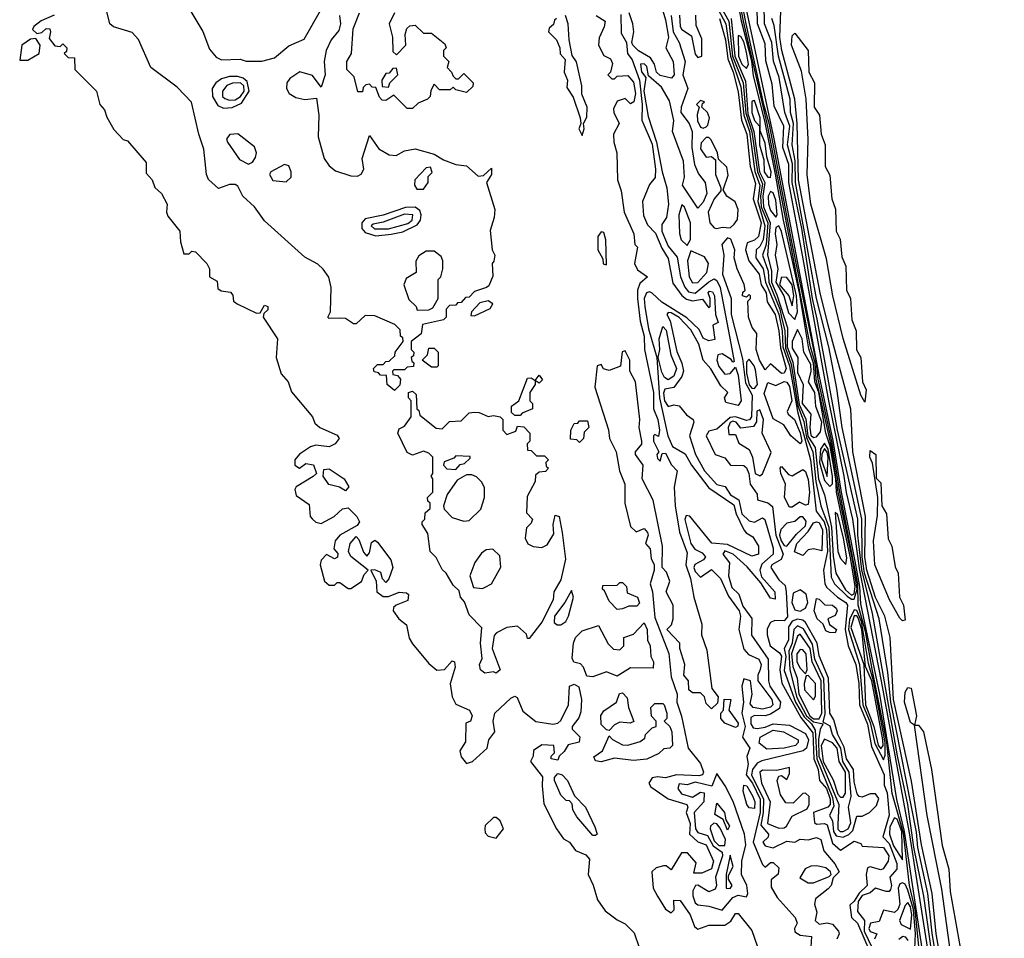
# Model space of a CAD drawing. Extents: x 2889633 to 3052318, y 540750 to 918690.
# Tile 407 of 656: x 3045845 to 3049503, y 701648 to 705060. Entities that reach past the tile are written whole.
import ezdxf

# ---------------------------------------------------------------- set-up
doc = ezdxf.new("R2010")
doc.units = 0

msp = doc.modelspace()

# ---------------------------------------------------------------- linework, layer by layer
at = {"layer": '0CON02XD'}
for points in [[(3048935, 702907.3), (3048945, 702907.8), (3048956.1, 702945), (3048938.8, 703055), (3048886, 703305), (3048860.4, 703480.4), (3048804.5, 703724.5), (3048800, 703785), (3048782.7, 703845), (3048661, 704479), (3048622.3, 704675), (3048534.8, 705055), (3048345, 706050.4)], [(3049275, 701067.5), (3049282.5, 701085), (3049282.2, 701105), (3049238.5, 701308.5), (3049186.8, 701605), (3049172.5, 701755), (3049151.1, 701845), (3049128.8, 702038.8), (3049086.7, 702186.7), (3049066.9, 702375), (3049011.8, 702648.2), (3048987.7, 702787.7), (3048960, 702885), (3048959.6, 702965), (3048891.7, 703305), (3048863, 703493), (3048811.4, 703725), (3048805.2, 703785), (3048714.5, 704235), (3048630.7, 704670.7), (3048609.5, 704745), (3048544.8, 705045), (3048394.1, 705815.9)], [(3048935, 702923.2), (3048945, 702927.5), (3048949.6, 702955), (3048933.7, 703055), (3048879.5, 703305), (3048877.1, 703355), (3048856.6, 703476.6), (3048840.2, 703525), (3048813.6, 703675), (3048798.8, 703715), (3048795, 703784.3), (3048777, 703837), (3048742.1, 704045), (3048683.5, 704315), (3048653.1, 704486.9), (3048613.2, 704685), (3048571, 704851), (3048565.4, 704905.4), (3048527.1, 705055), (3048476.5, 705346.5)], [(3049495, 699860), (3049503.3, 699866.7), (3049502.3, 699877.7), (3049416.7, 700435), (3049333.2, 700895), (3049300.8, 700975), (3049291.3, 701105), (3049221.7, 701455), (3049132.8, 702045), (3049103.5, 702163.5), (3049040.4, 702555), (3048970.5, 702890.5), (3048967.1, 702955), (3048949.4, 703049.4), (3048898.1, 703305), (3048867.6, 703497.6), (3048816.8, 703735), (3048647.8, 704617.8), (3048505.4, 705284.6)], [(3046469.6, 705109.6), (3046525.9, 705015.9), (3046550.3, 704950.3), (3046575, 704921.2), (3046595, 704911.2), (3046663.6, 704913.6), (3046686.4, 704906.4), (3046745, 704906.2), (3046791.2, 704918.8), (3046845, 704963.3), (3046901.7, 704988.3), (3046967, 705103)], [(3048227.3, 705117.3), (3048245, 705060), (3048256, 704995), (3048246.2, 704955), (3048272.5, 704905), (3048276.7, 704855), (3048266.7, 704843.3), (3048225, 704853.3), (3048211.2, 704865), (3048203.8, 704895), (3048188.6, 704918.6), (3048144.5, 704944.5), (3048123.3, 704965), (3048120, 704975), (3048127.1, 705015), (3048122.9, 705045), (3048109.2, 705085)], [(3048429, 705119), (3048469.2, 705045), (3048485.6, 704925), (3048525, 704811.2), (3048535.2, 704705.2), (3048556.1, 704645), (3048576.8, 704496.8), (3048595.3, 704445), (3048587.4, 704385), (3048613.4, 704295), (3048607.1, 704242.9), (3048595, 704218), (3048581.2, 704205), (3048580, 704175), (3048607.1, 704135), (3048616, 704085), (3048665, 703966), (3048677.4, 703905), (3048680.7, 703845), (3048704.7, 703775), (3048734.6, 703605), (3048783.1, 703425), (3048804.5, 703234.5), (3048833.8, 703195), (3048842.2, 703165), (3048845.8, 703085), (3048831.2, 703015), (3048835.9, 702965.9), (3048842.5, 702952.5), (3048883.3, 702915), (3048915, 702896), (3048921.2, 702885), (3048912.3, 702795), (3048923.1, 702735), (3048952.1, 702665), (3048962.3, 702595), (3048965.3, 702515), (3048995, 702443.8), (3049010.4, 702360.4), (3049057.1, 702255), (3049057.1, 702217.1), (3049068.6, 702188.6), (3049075.5, 702105.5), (3049052.5, 702025), (3049075, 702000), (3049104.2, 701925.8), (3049103.8, 701905), (3049078, 701875), (3049084.3, 701845), (3049080.8, 701829.2), (3049075, 701822), (3049065, 701822.5), (3049025, 701834), (3049005, 701817.1), (3048975, 701807.9), (3048960, 701785), (3048958.1, 701748.1), (3048984.2, 701715), (3048983.1, 701675), (3049025.8, 701585)], [(3048431.2, 705141.2), (3048479.7, 705055), (3048494, 704925), (3048532.6, 704825), (3048542.4, 704712.4), (3048565, 704644), (3048586.3, 704495), (3048605, 704450), (3048597.4, 704405), (3048600.2, 704365), (3048624.2, 704305), (3048618, 704225), (3048604.5, 704185), (3048625.8, 704125.8), (3048628.2, 704085), (3048668.7, 703985), (3048675.3, 703954.7), (3048687.9, 703905), (3048689.8, 703840.2), (3048711.2, 703781.2), (3048736.4, 703626.4), (3048757.9, 703567.9), (3048768.4, 703508.4), (3048791.6, 703455), (3048803.6, 703345), (3048821.9, 703255), (3048851.6, 703175), (3048859.8, 702989.8), (3048872.5, 702965), (3048919, 702919), (3048935, 702907.3)], [(3048808.3, 703948.3), (3048790.7, 704025), (3048750.6, 704285), (3048714.7, 704455), (3048715.8, 704525), (3048697.3, 704595), (3048706.9, 704665), (3048688.1, 704715), (3048666.9, 704845), (3048645.6, 704905.6), (3048639.5, 704975), (3048612.9, 705045), (3048611.4, 705115)], [(3049279.6, 701495), (3049250.4, 701665), (3049235.4, 701815), (3049195.4, 701995), (3049158.3, 702231.7), (3049092.2, 702535), (3049079.2, 702765), (3049058.9, 702845), (3049025, 702914), (3048992.1, 703015), (3048984.8, 703065), (3048987.9, 703215), (3048940.6, 703455), (3048933, 703613), (3048849.5, 703925), (3048819.5, 704045), (3048738.7, 704465), (3048734, 704674), (3048724.6, 704765), (3048676.2, 704945), (3048668.8, 704995), (3048674, 705125)], [(3045973, 705077), (3045925, 705056), (3045897.5, 705035), (3045893, 705023), (3045908.3, 705008.3), (3045927, 705013), (3045943, 705027), (3045956.4, 705026.4), (3045960, 705015), (3045955, 704990), (3045975, 704962.5), (3045995, 704960), (3046005, 704970), (3046020, 704955), (3046018.3, 704941.7), (3046010, 704935), (3046025, 704920), (3046048.3, 704918.3), (3046050, 704875), (3046130, 704795), (3046142.5, 704745), (3046160, 704725), (3046168.3, 704698.3), (3046195, 704652.5), (3046230, 704615), (3046245, 704610), (3046315, 704530), (3046315, 704490), (3046337.5, 704465), (3046347, 704437), (3046372.5, 704415), (3046392.5, 704375), (3046390, 704345), (3046395, 704330), (3046440, 704275), (3046442.5, 704235), (3046455, 704190), (3046475, 704190), (3046485, 704200), (3046498.3, 704198.3), (3046540, 704155), (3046550, 704135), (3046550, 704105), (3046578.3, 704088.3), (3046581.7, 704061.7), (3046593, 704053), (3046628.3, 704048.3), (3046637.5, 704037.5), (3046640, 704015), (3046652.5, 704005), (3046725, 703970), (3046738.3, 703971.7), (3046755, 704000), (3046767.5, 703995), (3046767, 703983), (3046751.7, 703968.3), (3046750, 703955), (3046802.5, 703875), (3046797.5, 703805), (3046816.7, 703745), (3046842.5, 703715), (3046855, 703677.5), (3046932.5, 703585), (3046941.7, 703561.7), (3046960, 703545), (3047025, 703517.5), (3047032.5, 703505), (3047017.5, 703485), (3046995, 703473.3), (3046945, 703480), (3046925, 703473.3), (3046885, 703446.7), (3046866.7, 703425), (3046867.5, 703405), (3046885, 703393.8), (3046908.3, 703411.7), (3046936.7, 703406.7), (3046947.5, 703375), (3046935, 703363.3), (3046872.5, 703325), (3046866.7, 703315), (3046872.3, 703292.3), (3046920, 703260), (3046923.8, 703215), (3046932.5, 703205), (3046945, 703193.8), (3046965, 703188.8), (3047013.3, 703215), (3047045, 703243.3), (3047065, 703247.5), (3047097.5, 703215), (3047107.5, 703195), (3047098.3, 703181.7), (3047035, 703146), (3047016.7, 703125), (3047012.5, 703095), (3047027, 703077), (3047026.4, 703063.6), (3047015, 703057.5), (3046985, 703073.3), (3046965, 703052.5), (3046961.2, 703035), (3046977.5, 702975), (3046995, 702960), (3047015, 702960), (3047025, 702970), (3047035, 702970), (3047065, 702947.5), (3047075, 702947.5), (3047115, 702973.3), (3047125, 703000), (3047140, 703015), (3047075.9, 703065.9), (3047066.7, 703085), (3047073.3, 703115), (3047095, 703140), (3047105, 703130), (3047122.3, 703082.3), (3047135, 703067.5), (3047145, 703080), (3047151.7, 703118.3), (3047165, 703126.7), (3047175, 703120), (3047224.1, 703054.1), (3047231.2, 703025), (3047217, 702983), (3047205, 702970), (3047193, 702983), (3047187.3, 703007.3), (3047165, 703016.7), (3047150, 703015), (3047170, 702975), (3047172.5, 702935), (3047195, 702917.5), (3047215, 702917.5), (3047255, 702933.3), (3047281.7, 702931.7), (3047290, 702925), (3047286.7, 702903.3), (3047243.8, 702886.2), (3047233.3, 702876.7), (3047232.5, 702865), (3047253.8, 702835), (3047282.5, 702812.5), (3047292.7, 702762.7), (3047305, 702742.5)], [(3047033.3, 705075), (3047036.7, 705045), (3047030.7, 705019.3), (3047002.5, 704985), (3046983.3, 704945), (3046976.2, 704905), (3046980, 704855), (3046965, 704810), (3046932.5, 704852.5), (3046886.1, 704866.1), (3046848.3, 704841.7), (3046837.5, 704825), (3046836, 704805), (3046845.7, 704785.7), (3046871.2, 704771.2), (3046905, 704763.3), (3046948.3, 704768.3), (3046956.7, 704705), (3046953.8, 704625), (3046976.2, 704545), (3046995, 704516.7), (3047018.3, 704498.3), (3047075, 704480), (3047100.7, 704479.3), (3047113.9, 704486.1), (3047123.3, 704505), (3047117.5, 704545), (3047145, 704630), (3047180, 704580), (3047217.7, 704557.7), (3047243.8, 704556.2), (3047275, 704573.3), (3047315, 704580), (3047385, 704560), (3047419.3, 704539.3), (3047465, 704522.5), (3047505, 704517.5), (3047548.3, 704478.3), (3047568.3, 704481.7), (3047598.3, 704508.3), (3047597.5, 704485), (3047580, 704455), (3047610, 704355), (3047607.5, 704325), (3047592.5, 704277.5), (3047600, 704205), (3047610, 704185), (3047607, 704163), (3047600, 704155), (3047603, 704107), (3047588.3, 704071.7), (3047580, 704065), (3047535, 704050), (3047515, 704030), (3047501.7, 704028.3), (3047485, 704010), (3047471.7, 704008.3), (3047465, 704000), (3047441.7, 703998.3), (3047430, 703985), (3047430, 703955), (3047420, 703945), (3047341.7, 703928.3), (3047337, 703893), (3047300, 703865), (3047300, 703835), (3047310, 703825), (3047308.3, 703811.7), (3047300, 703805), (3047301.7, 703791.7), (3047310, 703785), (3047308.3, 703771.7), (3047285, 703770), (3047275, 703760), (3047235, 703760), (3047230, 703755), (3047231.7, 703741.7), (3047248.3, 703738.3), (3047260, 703725), (3047257, 703703), (3047237.5, 703682.5), (3047210, 703705), (3047208.3, 703738.3), (3047185, 703740), (3047178.3, 703748.3), (3047161.7, 703751.7), (3047160, 703765), (3047175, 703780), (3047195, 703780), (3047205, 703790), (3047218.3, 703791.7), (3047238.3, 703811.7), (3047240, 703825), (3047270, 703865), (3047268.3, 703878.3), (3047260, 703885), (3047258.3, 703908.3), (3047238.3, 703928.3), (3047165, 703960), (3047128.3, 703961.7), (3047095, 703930), (3047085, 703930), (3047055, 703950), (3047038.3, 703951.7), (3046995, 703950), (3046990, 703955), (3047000, 703975), (3047002.5, 704065), (3046993.3, 704103.3), (3046973, 704133), (3046952.5, 704152.5), (3046905, 704177.5), (3046755, 704312.5), (3046717.5, 704365), (3046674.2, 704404.2), (3046655, 704441.2), (3046645, 704448), (3046625, 704448), (3046583.6, 704433.6), (3046545.9, 704465.9), (3046538.8, 704485), (3046529.3, 704579.3), (3046510, 704635), (3046483.6, 704753.6), (3046429.6, 704809.6), (3046332, 704882), (3046287, 704987), (3046263, 705013), (3046193, 705033), (3046180, 705045), (3046167.5, 705095)], [(3047237.5, 705085), (3047217.5, 705045), (3047230, 704995), (3047231.7, 704941.7), (3047245, 704930), (3047280, 704965), (3047277.5, 705005), (3047283, 705027), (3047295, 705037.5), (3047315, 705040), (3047345, 705010), (3047375, 705010), (3047425, 704970), (3047430, 704955), (3047420, 704945), (3047420, 704925), (3047440, 704905), (3047433, 704883), (3047450, 704865), (3047455, 704850), (3047465, 704840), (3047475, 704840), (3047495, 704860), (3047530, 704825), (3047528.3, 704811.7), (3047505, 704790), (3047465, 704800), (3047455, 704810), (3047445, 704800), (3047405, 704800), (3047385, 704820), (3047373, 704797), (3047370, 704775), (3047360, 704765), (3047325, 704750), (3047305, 704730), (3047285, 704730), (3047235, 704780), (3047205, 704760), (3047191.7, 704761.7), (3047181.7, 704771.7), (3047168.3, 704808.3), (3047155, 704810), (3047145, 704820), (3047131.7, 704818.3), (3047121.7, 704808.3), (3047118.3, 704791.7), (3047101.7, 704791.7), (3047088.3, 704848.3), (3047060, 704875), (3047060, 704905), (3047077.5, 704935), (3047083.6, 705026.4), (3047107.5, 705085)], [(3047935, 704630), (3047942.5, 704655), (3047940, 704675), (3047951.7, 704698.3), (3047953.3, 704735), (3047933.6, 704783.6), (3047933.8, 704815), (3047913.9, 704903.9), (3047897.5, 704927.5), (3047886.2, 704985), (3047883.3, 705045), (3047872.5, 705075)], [(3047987.5, 705075), (3048020, 705055), (3048017, 705033), (3047997.5, 704992.5), (3047996, 704965), (3048015, 704927.5), (3048040, 704915), (3048047, 704897), (3048040, 704865), (3048030, 704855), (3048045, 704840), (3048055, 704840), (3048065, 704850), (3048105, 704852.5), (3048125, 704827.5), (3048133.6, 704786.4), (3048126.7, 704755), (3048115, 704747.5), (3048095, 704767.5), (3048065, 704757.5), (3048050.7, 704729.3), (3048052.5, 704715), (3048072.5, 704675), (3048051.2, 704635), (3048052, 704605), (3048064, 704565), (3048065.8, 704465), (3048080, 704425), (3048091.2, 704345), (3048126.7, 704265), (3048130, 704225), (3048140, 704215), (3048128.8, 704155), (3048140.4, 704130.4), (3048177.5, 704105), (3048149.3, 704080.7), (3048140, 704055), (3048140, 704025), (3048150.7, 703940.7), (3048165.7, 703885), (3048166.7, 703835), (3048200, 703675), (3048200, 703615), (3048216, 703575), (3048222.5, 703535), (3048218.3, 703511.7), (3048205, 703520), (3048200, 703515), (3048200, 703495), (3048220, 703455), (3048212.5, 703445), (3048215, 703430), (3048225, 703420), (3048231.7, 703448.3), (3048245, 703450), (3048266.4, 703406.4), (3048287.5, 703385), (3048276.1, 703323.9), (3048280, 703255), (3048296.2, 703156.2), (3048325, 703080), (3048320, 703035), (3048337.5, 702985), (3048349.2, 702915), (3048379.2, 702815), (3048378.8, 702775), (3048398.3, 702718.3), (3048416.7, 702576.7), (3048440, 702545), (3048438.3, 702521.7), (3048415, 702500), (3048395, 702520), (3048390, 702545), (3048375, 702560), (3048345, 702560), (3048331.7, 702571.7), (3048330, 702605), (3048312.5, 702625), (3048316.7, 702665), (3048297.5, 702725), (3048297.5, 702745), (3048250, 702795), (3048267, 702813), (3048273.3, 702835), (3048273.3, 702885), (3048247.5, 702935), (3048260, 702975), (3048248.3, 703008.3), (3048232.5, 703025), (3048233.3, 703105), (3048199.2, 703275), (3048157.5, 703355), (3048161.2, 703405), (3048132.5, 703445), (3048132.5, 703455), (3048156.1, 703483.9), (3048156.7, 703495), (3048146.7, 703545), (3048148.8, 703575), (3048132.5, 703715), (3048112.5, 703755), (3048112.5, 703795), (3048095, 703830), (3048083.6, 703826.4), (3048077, 703773), (3048035, 703756.7), (3048013.9, 703763.9), (3048005, 703780), (3047990, 703775), (3047981.9, 703695), (3048033.3, 703536.7), (3048036, 703505), (3048061.2, 703455), (3048074, 703385), (3048093.3, 703335), (3048092.9, 703265), (3048115, 703177.5), (3048135, 703157.5), (3048165, 703170), (3048177.5, 703155), (3048180, 703145), (3048170, 703115), (3048187.5, 703095), (3048191.7, 703058.3), (3048202.5, 703035), (3048202.5, 703015), (3048187.5, 702965), (3048196.7, 702935), (3048205, 702840), (3048256.4, 702706.4), (3048265, 702620), (3048287.5, 702555), (3048286.7, 702525), (3048303.8, 702473.8), (3048328.8, 702355), (3048375, 702297.5), (3048386.2, 702265), (3048382.5, 702255), (3048368.3, 702251.7), (3048285, 702255.7), (3048245, 702243.8), (3048215, 702248), (3048195, 702243.8), (3048182.5, 702225), (3048190.6, 702210.6), (3048255, 702166.7), (3048323.3, 702145), (3048327.5, 702135), (3048321.2, 702115), (3048335.6, 702075), (3048333.8, 702035), (3048365, 702006.2), (3048396, 701995), (3048423.3, 701935), (3048415, 701906.7), (3048379.3, 701890.7), (3048350, 701890), (3048358.3, 701928.3), (3048325.8, 701965.8), (3048303.9, 701966.1), (3048265, 701902.5), (3048247, 701917), (3048237, 701917), (3048210.4, 701909.6), (3048194.3, 701895.7), (3048199.2, 701835), (3048214.3, 701804.3), (3048245, 701756.7), (3048265, 701742.5), (3048276.4, 701753.6), (3048275, 701790), (3048299.3, 701789.3), (3048336, 701735), (3048351.7, 701691.7), (3048365, 701682.5), (3048405, 701697.5), (3048465, 701697.5), (3048487.8, 701712.2), (3048505, 701740), (3048515, 701740), (3048565, 701676.7), (3048585, 701620)], [(3048078.8, 705078.8), (3048080.3, 705010.3), (3048100, 704975), (3048103.8, 704935), (3048120.6, 704910.6), (3048148.2, 704835), (3048158.2, 704745), (3048157.1, 704687.1), (3048195, 704597.5), (3048207.5, 704505), (3048206, 704474), (3048185, 704447.5), (3048158.8, 704385), (3048162.3, 704332.3), (3048177.7, 704297.7), (3048207.8, 704267.8), (3048231.3, 704211.3), (3048255, 704172.5), (3048271.7, 704081.7), (3048305.5, 704035.5), (3048322.4, 704022.4), (3048345, 704015.7), (3048382.5, 704022.5), (3048405, 703990), (3048410, 703995), (3048410, 704025), (3048402.5, 704045), (3048408.3, 704051.7), (3048419.3, 704049.3), (3048426.7, 704035), (3048430, 703965), (3048440, 703935), (3048420, 703925), (3048428.3, 703871.7), (3048405, 703867.5), (3048385, 703877.5), (3048370, 703910), (3048323.3, 703953.3), (3048230.8, 704010.8), (3048195, 704043.8), (3048185, 704048.8), (3048174.5, 704045.5), (3048165.7, 704025), (3048167.8, 703995), (3048181.6, 703911.6), (3048212.5, 703805), (3048222.3, 703655), (3048233.5, 703605), (3048253.3, 703515), (3048270.8, 703475), (3048317.9, 703447.9), (3048341.4, 703405), (3048405, 703320.8), (3048497.9, 703257.9), (3048506.9, 703225), (3048535.8, 703165.8), (3048544, 703154), (3048569.3, 703139.3), (3048590, 703105), (3048590, 703075), (3048565, 703067.5), (3048475, 703111.4), (3048416.1, 703116.1), (3048335, 703216), (3048320.8, 703219.2), (3048316, 703204), (3048338.6, 703115), (3048353.4, 703093.4), (3048380.4, 703080.4), (3048393.3, 703065), (3048386.1, 703053.9), (3048353.2, 703036.8), (3048350, 703025), (3048355, 703011.2), (3048375, 702990), (3048415, 703017.5), (3048448.8, 702985), (3048479.1, 702919.1), (3048518.1, 702865), (3048522.9, 702845), (3048517.5, 702795), (3048535, 702722.5), (3048552.7, 702702.7), (3048591.2, 702685), (3048600, 702665), (3048596.7, 702646.7), (3048587.5, 702625), (3048587.5, 702605), (3048640, 702535), (3048643.8, 702515), (3048635, 702506.2), (3048605, 702499.2), (3048570, 702505), (3048559.3, 702519.3), (3048566.2, 702555), (3048560, 702605), (3048535, 702612.5), (3048528, 702585), (3048534, 702525), (3048527.5, 702485), (3048541.1, 702435), (3048530, 702395), (3048557.5, 702355), (3048547, 702323), (3048551.2, 702295), (3048544.3, 702255), (3048567.9, 702225), (3048596.6, 702165), (3048596.4, 702115), (3048570, 702005), (3048605, 701922.5), (3048615, 701912.5), (3048635, 701930), (3048645, 701930), (3048665, 701910), (3048663.6, 701886.4), (3048636.7, 701865), (3048637.7, 701837.7), (3048659.6, 701799.6), (3048726.2, 701725), (3048733.3, 701705), (3048723.3, 701685), (3048725, 701672.5), (3048745, 701660), (3048787.5, 701655), (3048783.3, 701595)], [(3048266, 705075), (3048272.5, 705015), (3048295.8, 704975), (3048317.8, 704905), (3048308.5, 704855), (3048326.9, 704805), (3048302.5, 704735), (3048302, 704715), (3048332.5, 704675), (3048343.5, 704645), (3048341.9, 704585), (3048352.7, 704522.7), (3048367.3, 704487.3), (3048391.4, 704455), (3048397.5, 704415), (3048385, 704382), (3048365, 704360), (3048307.5, 704445), (3048314.5, 704475), (3048310.9, 704535), (3048270.6, 704645), (3048275.9, 704685.9), (3048259.1, 704759.1), (3048229.4, 704809.4), (3048181.2, 704851.2), (3048175, 704886), (3048165, 704896.2), (3048152, 704895), (3048155, 704866.7), (3048171.2, 704845), (3048163.5, 704795), (3048180.5, 704700.5), (3048211.5, 704605), (3048231.8, 704495), (3048249.4, 704435), (3048255.7, 704374.3), (3048248.8, 704325), (3048230.8, 704299.2), (3048230.6, 704275), (3048255, 704218.8), (3048287.9, 704177.9), (3048300.6, 704105), (3048316.2, 704066.2), (3048329.8, 704049.8), (3048355, 704044.4), (3048405, 704086.5), (3048425, 704098), (3048435, 704092), (3048447.3, 704065), (3048486.8, 703856.8), (3048500, 703790), (3048495, 703787.5), (3048488.6, 703798.6), (3048455, 703818.6), (3048438.8, 703815), (3048435.6, 703795), (3048442.2, 703772.2), (3048465, 703744), (3048485, 703746), (3048505, 703770), (3048515, 703740), (3048525.7, 703645), (3048515, 703626.7), (3048468.3, 703638.3), (3048463.3, 703655), (3048476.7, 703675), (3048449.7, 703699.7), (3048412.9, 703762.9), (3048384.3, 703795), (3048368.8, 703855), (3048338.2, 703908.2), (3048295, 703954.4), (3048265, 703970.8), (3048255, 703972.5), (3048250, 703965), (3048261.9, 703941.9), (3048287.1, 703827.1), (3048305.8, 703784.2), (3048311.1, 703755), (3048305.7, 703735), (3048275.8, 703694.2), (3048242.5, 703687.5), (3048237.1, 703672.9), (3048240.5, 703645), (3048255, 703623.3), (3048275, 703629.2), (3048295, 703626.2), (3048322.9, 703592.9), (3048347.5, 703575), (3048350, 703565), (3048333.3, 703515), (3048355.7, 703445.7), (3048390, 703385), (3048435, 703334), (3048465.8, 703325.8), (3048486, 703295), (3048517.1, 703277.1), (3048528.2, 703225), (3048555, 703198.6), (3048575, 703194.2), (3048605, 703210), (3048613.9, 703203.9), (3048645, 703097.5), (3048644.3, 703075), (3048602.3, 703037.7), (3048595.4, 703015), (3048600.6, 702990.6), (3048651.2, 702935), (3048652.5, 702907.5), (3048635, 702911.2), (3048598.3, 702968.3), (3048547.6, 703027.6), (3048495.4, 703075.4), (3048465, 703087.5), (3048458, 703075), (3048482.3, 703042.3), (3048478.9, 702995), (3048491.5, 702951.5), (3048516.4, 702926.4), (3048532.4, 702882.4), (3048565.7, 702835.7), (3048564.2, 702774.2), (3048625.8, 702685), (3048626.7, 702605), (3048632.2, 702585), (3048672.2, 702525), (3048668.6, 702501.4), (3048635, 702481.1), (3048615, 702474.4), (3048575, 702475.7), (3048561.9, 702468.1), (3048561.4, 702445), (3048570.6, 702430.6), (3048585, 702427.1), (3048615, 702432.5), (3048645, 702444.5), (3048705, 702440), (3048765, 702408.5), (3048775.3, 702385), (3048768.5, 702355), (3048756, 702344), (3048602.2, 702307.8), (3048585, 702299.2), (3048568.2, 702275), (3048564.5, 702255), (3048608.4, 702165), (3048607.2, 702115), (3048598.1, 702068.1), (3048627.8, 702035), (3048625.5, 702024.5), (3048606.7, 702005), (3048615, 701992), (3048644.3, 701984.3), (3048695, 702008.6), (3048725, 702005.8), (3048745, 702016), (3048775, 702014.2), (3048805, 702022.5), (3048822, 702015), (3048833.3, 701973.3), (3048873.3, 701925), (3048890, 701895), (3048867.5, 701872.5), (3048860, 701845), (3048848.3, 701831.7), (3048802, 701795), (3048798, 701775), (3048807.1, 701745), (3048800, 701715), (3048815, 701701.2), (3048845, 701706), (3048865, 701701.2), (3048887.5, 701675), (3048890, 701665), (3048881.2, 701645)], [(3048296.9, 705076.9), (3048298.6, 705035), (3048305, 705024.2), (3048340.7, 705000.7), (3048355, 704932.5), (3048365, 704920), (3048380, 704925), (3048379.3, 704989.3), (3048358.3, 705038.3), (3048357, 705077)], [(3049265, 701316.7), (3049150.5, 702040.5), (3049047, 702603), (3048965, 703022), (3048941.1, 703205), (3048916.4, 703303.6), (3048908.9, 703365), (3048851, 703645), (3048754.1, 704185), (3048702.8, 704455), (3048702.4, 704522.4), (3048680, 704585), (3048684.2, 704664.2), (3048648.3, 704738.3), (3048640.9, 704820.9), (3048616.9, 704906.9), (3048615, 704970), (3048586.9, 705045), (3048585.7, 705105)], [(3047840, 705065), (3047831.7, 705058.3), (3047828.3, 705041.7), (3047811.7, 705028.3), (3047810, 705015), (3047840, 704985), (3047852.5, 704955), (3047853, 704933), (3047871.7, 704911.7), (3047867.5, 704865), (3047880, 704835), (3047878.3, 704808.3), (3047901.7, 704771.7), (3047927.5, 704695), (3047930, 704675), (3047922.5, 704655), (3047935, 704630)], [(3048445.6, 705064.4), (3048466.9, 704985), (3048476.6, 704915), (3048495.7, 704865.7), (3048515, 704792.5), (3048527, 704687), (3048547.1, 704635), (3048559.1, 704515), (3048578.5, 704451.5), (3048570, 704395), (3048600, 704305), (3048590, 704255), (3048575, 704240.8), (3048548.3, 704231.7), (3048542, 704205), (3048554.3, 704164.3), (3048592.5, 704115), (3048600, 704075), (3048618.9, 704045), (3048621.7, 704011.7), (3048652.2, 703965), (3048665.9, 703905), (3048671.2, 703841.2), (3048692.9, 703765), (3048685, 703746.7), (3048675, 703746.2), (3048635, 703782.5), (3048615, 703760), (3048594, 703795), (3048581.2, 703835), (3048584.1, 703894.1), (3048566.4, 703916.4), (3048553.3, 703955), (3048550, 704015), (3048560, 704025), (3048560, 704035), (3048555, 704040), (3048545, 704030), (3048530, 704035), (3048531.7, 704048.3), (3048540, 704055), (3048536.4, 704076.4), (3048511.2, 704135), (3048500, 704175), (3048502.5, 704205), (3048487.5, 704245), (3048475, 704250), (3048454.2, 704225), (3048461.2, 704185), (3048456.8, 704115), (3048488, 704025), (3048488, 703965), (3048530.7, 703800.7), (3048541.5, 703711.5), (3048566, 703665), (3048564.5, 703585.5), (3048556.3, 703573.7), (3048545, 703571.1), (3048505, 703584.6), (3048485, 703582.9), (3048435, 703538.8), (3048405, 703531.2), (3048396, 703515), (3048428.8, 703445), (3048465, 703433.3), (3048486.1, 703406.1), (3048535, 703403.8), (3048545, 703396.2), (3048554.4, 703375), (3048559.2, 703335), (3048585, 703297.5), (3048586.4, 703276.4), (3048625.3, 703265.3), (3048642.3, 703252.3), (3048654.7, 703145), (3048681.9, 703075), (3048674.3, 703055), (3048640, 703035), (3048635.7, 703025), (3048665, 702979.4), (3048688.9, 702958.9), (3048693.2, 702935), (3048698, 702842), (3048685, 702827.5), (3048651.2, 702828.8), (3048635, 702821.2), (3048622.1, 702797.9), (3048621.9, 702775), (3048633.5, 702735), (3048668.6, 702708.6), (3048676, 702696), (3048669.2, 702645), (3048676.4, 702596.4), (3048747.9, 702467.9), (3048791.9, 702411.9), (3048795.8, 702315), (3048812, 702275), (3048817.1, 702235), (3048843.1, 702205), (3048856.4, 702165), (3048856.2, 702145), (3048847.5, 702135), (3048794, 702116), (3048798.3, 702078.3), (3048805, 702072), (3048835, 702074.2), (3048845, 702069.2), (3048865, 702001.2), (3048895, 701976), (3048945, 702008.8), (3048970, 702000), (3048975, 701990), (3049055, 701985.7), (3049073.8, 701955), (3049071.2, 701935), (3049053.6, 701906.4), (3049045, 701902.5), (3049005, 701913.3), (3048995, 701910), (3048990, 701885), (3048994.2, 701845), (3048963.5, 701816.5), (3048945, 701785.8), (3048928.8, 701771.2), (3048936, 701725), (3048957.5, 701705), (3049004.7, 701595)], [(3048488.2, 705065), (3048501.5, 704925), (3048541.9, 704831.9), (3048550.2, 704710.2), (3048572.2, 704645), (3048594, 704495), (3048613.4, 704455), (3048606.1, 704405), (3048608.7, 704365), (3048633.8, 704305), (3048622.9, 704185), (3048637.9, 704127.9), (3048637.8, 704085), (3048657.9, 704037.9), (3048697.8, 703915), (3048696.3, 703845), (3048717.7, 703787.7), (3048741.4, 703631.4), (3048765.9, 703575.9), (3048773.1, 703513.1), (3048800.7, 703470.7), (3048813, 703353), (3048835.4, 703295), (3048860.9, 703175), (3048867.3, 703067.3), (3048877.8, 703005), (3048913, 702943), (3048935, 702923.2)], [(3049263.8, 701495), (3049235, 701667.5), (3049219.2, 701815), (3049182.5, 701985), (3049177.5, 702042.5), (3049081.2, 702525), (3049070.9, 702635), (3049038.1, 702835), (3048984, 703005), (3048975.2, 703065), (3048973.9, 703205), (3048901.1, 703545), (3048880.6, 703690.6), (3048851.1, 703845), (3048805.4, 704025), (3048727.2, 704455), (3048726.3, 704536.3), (3048715.4, 704595), (3048720, 704675), (3048709.1, 704715), (3048707.3, 704765), (3048664.6, 704924.6), (3048648.3, 705038.3), (3048639.2, 705065)], [(3048545, 704878.5), (3048552.9, 704895), (3048545, 704939.2), (3048535, 704977.8), (3048525, 704998.1), (3048515, 705001.2), (3048516.2, 704925), (3048528.2, 704895), (3048545, 704878.5)], [(3048985, 703640), (3048970, 703665), (3048904.2, 703875.8), (3048865.8, 704035), (3048842.3, 704172.3), (3048784.6, 704375), (3048770.6, 704485), (3048774.2, 704615), (3048767.5, 704765), (3048749.2, 704869.2), (3048712.5, 704965), (3048715, 705000), (3048725, 705010), (3048774.2, 704945), (3048777.5, 704865), (3048797.8, 704825), (3048796.9, 704735), (3048816.5, 704705), (3048822.9, 704635), (3048837.8, 704595), (3048838.1, 704515), (3048855, 704482.5), (3048862.9, 704395), (3048876.6, 704356.6), (3048878.1, 704275), (3048893.1, 704245), (3048899.7, 704179.7), (3048914.3, 704145), (3048916.9, 704055), (3048931.4, 704025), (3048937.1, 703945), (3048952.5, 703905), (3048954.3, 703834.3), (3048970, 703805), (3048976, 703715), (3048990, 703685), (3048985, 703640)], [(3045875, 704910), (3045917.5, 704935), (3045921.2, 704965), (3045905, 704990), (3045885, 704987.5), (3045852.5, 704965), (3045845, 704910), (3045875, 704910)], [(3047215, 704810), (3047220, 704825), (3047250, 704855), (3047245, 704880), (3047231.7, 704878.3), (3047218.3, 704861.7), (3047205, 704860), (3047190, 704835), (3047191.7, 704811.7), (3047215, 704810)], [(3046601.7, 704731.7), (3046635, 704733.3), (3046669.7, 704750.3), (3046697.1, 704795), (3046690.7, 704830.7), (3046675, 704843.1), (3046655, 704848.6), (3046625, 704849.2), (3046595, 704840.8), (3046573.3, 704825), (3046560, 704805), (3046561.2, 704775), (3046581.4, 704741.4), (3046601.7, 704731.7)], [(3046625, 704760.6), (3046645, 704762.5), (3046665.3, 704774.7), (3046679.6, 704795), (3046677.5, 704815), (3046665, 704825.4), (3046635.6, 704824.4), (3046615, 704816), (3046598.8, 704795), (3046598.8, 704775), (3046607, 704767), (3046625, 704760.6)], [(3048385, 704657.5), (3048395, 704662.5), (3048401.7, 704668.3), (3048407.5, 704695), (3048400, 704715), (3048380, 704735), (3048381.7, 704748.3), (3048390, 704755), (3048375, 704760), (3048360, 704745), (3048370, 704735), (3048362.3, 704707.7), (3048363.3, 704685), (3048375, 704661.2), (3048385, 704657.5)], [(3048635, 704474), (3048636.9, 704495), (3048620.9, 704550.9), (3048615, 704602), (3048596.8, 704646.8), (3048596.3, 704695), (3048575, 704760), (3048570.8, 704759.2), (3048564.8, 704755.2), (3048564.8, 704715), (3048575, 704685.5), (3048594.2, 704664.2), (3048594, 704595), (3048609.8, 704539.8), (3048611.2, 704495), (3048625, 704475.5), (3048635, 704474)], [(3046695, 704524), (3046709.4, 704530.6), (3046721.4, 704548.6), (3046724.3, 704565), (3046717.8, 704587.8), (3046655, 704636.2), (3046626.2, 704633.8), (3046613, 704617), (3046616.7, 704605), (3046661.1, 704541.1), (3046695, 704524)], [(3048435, 704284), (3048455, 704290), (3048485, 704287.5), (3048499.6, 704300.4), (3048512.5, 704317.5), (3048514.6, 704355), (3048503.9, 704383.9), (3048472.5, 704405), (3048458.3, 704428.3), (3048477.1, 704482.9), (3048472.3, 704512.3), (3048441.7, 704541.7), (3048437.5, 704565), (3048413.6, 704613.6), (3048405, 704622.5), (3048395, 704622.5), (3048377, 704603), (3048375, 704580), (3048395, 704550), (3048415, 704552.5), (3048430, 704540), (3048430, 704485), (3048450, 704435), (3048450, 704425), (3048425, 704394.2), (3048403.4, 704345), (3048409.6, 704305), (3048425, 704286.9), (3048435, 704284)], [(3046835, 704457.5), (3046853.3, 704475), (3046853.8, 704495), (3046845, 704517.5), (3046828.3, 704521.7), (3046777.5, 704495), (3046773.3, 704485), (3046785, 704462.5), (3046835, 704457.5)], [(3047345, 704430), (3047362.5, 704455), (3047362.5, 704477.5), (3047377, 704493), (3047371.7, 704511.7), (3047355, 704510), (3047313.3, 704465), (3047312.5, 704445), (3047320.7, 704430.7), (3047345, 704430)], [(3048655, 704326.2), (3048660, 704335), (3048655, 704390), (3048645, 704417.5), (3048635, 704422.5), (3048626.5, 704405), (3048626.8, 704375), (3048635, 704351.9), (3048655, 704326.2)], [(3047167.7, 704257.7), (3047225, 704263.3), (3047268, 704272), (3047322, 704298), (3047334, 704316), (3047336.7, 704335), (3047331.2, 704351.2), (3047313.8, 704363.8), (3047278, 704362), (3047195, 704334.2), (3047129.2, 704320.8), (3047116.2, 704305), (3047115.8, 704295), (3047116, 704285), (3047129.2, 704269.2), (3047167.7, 704257.7)], [(3048325, 704221.2), (3048336.9, 704243.1), (3048337.1, 704305), (3048315, 704363.3), (3048305, 704372.5), (3048293.8, 704335), (3048296.3, 704266.3), (3048303, 704243), (3048325, 704221.2)], [(3047215, 704282.7), (3047286.6, 704303.4), (3047302.9, 704315), (3047305.7, 704335), (3047275, 704337.9), (3047195, 704307.8), (3047158.8, 704301.2), (3047151.2, 704295), (3047163.7, 704283.7), (3047215, 704282.7)], [(3048025, 704150), (3048023, 704243), (3048015, 704270), (3048005, 704272.5), (3047992.5, 704255), (3047992.5, 704205), (3048011.7, 704171.7), (3048013, 704153), (3048025, 704150)], [(3048725, 703946.7), (3048734.6, 703975.4), (3048731.6, 704035), (3048675, 704273.3), (3048665, 704294), (3048655, 704288.8), (3048651.8, 704265), (3048658.6, 704225), (3048652.3, 704185), (3048661.6, 704135), (3048654.8, 704085), (3048684.6, 704035), (3048701.7, 703971.7), (3048725, 703946.7)], [(3047321.7, 703981.7), (3047365, 703982.5), (3047380, 703990), (3047400, 704025), (3047400, 704095), (3047410, 704105), (3047417.5, 704135), (3047417.5, 704165), (3047410.7, 704180.7), (3047385, 704200), (3047355, 704200), (3047327.5, 704182.5), (3047316.4, 704163.6), (3047318.3, 704121.7), (3047280.7, 704099.3), (3047272.5, 704075), (3047291.2, 704021.2), (3047317.5, 703995), (3047321.7, 703981.7)], [(3048345, 704082.7), (3048365, 704083.9), (3048398.5, 704121.5), (3048403.8, 704155), (3048388.8, 704178.8), (3048338.8, 704201.2), (3048326.8, 704165), (3048332.7, 704105), (3048345, 704082.7)], [(3048715, 703997.5), (3048721.1, 704035), (3048715, 704075.7), (3048695, 704102.5), (3048675, 704104), (3048668.2, 704075), (3048702.2, 704035), (3048715, 703997.5)], [(3047535, 703960), (3047593, 703987), (3047602.5, 704005), (3047585, 704016), (3047555, 704008.8), (3047523.3, 703975), (3047521.7, 703961.7), (3047535, 703960)], [(3049246.9, 701505), (3049204.6, 701805), (3049167.3, 701987.3), (3049145.3, 702145.3), (3049106.6, 702326.6), (3049013.8, 702855), (3048973.8, 703016.2), (3048958.9, 703145), (3048958.8, 703205), (3048883.9, 703536.1), (3048808.3, 703948.3)], [(3048255, 703722.9), (3048241.1, 703731.1), (3048230.4, 703750.4), (3048217.5, 703805), (3048223.3, 703835), (3048220.8, 703875), (3048235, 703920), (3048247.4, 703907.4), (3048263.8, 703815), (3048285.7, 703765), (3048275, 703736.2), (3048255, 703722.9)], [(3048795, 703508.8), (3048805, 703510.4), (3048820.5, 703529.5), (3048824.8, 703565), (3048803, 703623), (3048799.6, 703675), (3048776.2, 703715), (3048786.2, 703753.8), (3048785, 703779.4), (3048758.5, 703825), (3048751.8, 703875), (3048735, 703910), (3048715.5, 703865), (3048715, 703840), (3048735.8, 703805), (3048735, 703750), (3048755.7, 703705.7), (3048752.2, 703635), (3048783.9, 703595), (3048780.2, 703545), (3048785, 703517.3), (3048795, 703508.8)], [(3047395, 703770), (3047375, 703770), (3047340, 703795), (3047360, 703815), (3047365, 703840), (3047385, 703840), (3047400, 703825), (3047400, 703775), (3047395, 703770)], [(3048575, 703690), (3048586.9, 703705), (3048579.3, 703759.3), (3048574.4, 703775), (3048555, 703798.8), (3048545, 703787.5), (3048545, 703746.7), (3048555, 703704.3), (3048565, 703691.9), (3048575, 703690)], [(3047705, 703590), (3047685, 703590), (3047671.7, 703601.7), (3047672.5, 703625), (3047700, 703645), (3047731.7, 703728.3), (3047745, 703730), (3047760, 703720), (3047775, 703740), (3047787, 703723), (3047775, 703710), (3047760, 703720), (3047760, 703705), (3047740, 703675), (3047740, 703645), (3047750, 703635), (3047750, 703615), (3047711.7, 703598.3), (3047705, 703590)], [(3048745, 703484.2), (3048710, 703515), (3048683.8, 703555), (3048645, 703577.5), (3048611.7, 703671.7), (3048625, 703712.5), (3048655, 703701.2), (3048685, 703716.7), (3048695, 703713.8), (3048705, 703698), (3048713.3, 703645), (3048696.7, 703605), (3048700, 703595), (3048724, 703575), (3048745, 703526.2), (3048751.4, 703495), (3048745, 703484.2)], [(3047615, 702633.3), (3047605, 702637.5), (3047573.6, 702633.6), (3047557.5, 702645), (3047553.3, 702665), (3047563, 702687), (3047556.7, 702745), (3047561.7, 702801.7), (3047515, 702850), (3047498.3, 702898.3), (3047482.5, 702915), (3047478.3, 702938.3), (3047455, 702960), (3047430, 703005), (3047415, 703017.5), (3047393, 703063), (3047370, 703085), (3047361.7, 703151.7), (3047340, 703185), (3047340, 703195), (3047350, 703205), (3047351.7, 703228.3), (3047370, 703245), (3047370, 703265), (3047361.7, 703271.7), (3047360, 703285), (3047380, 703305), (3047380, 703355), (3047373.3, 703365), (3047380, 703375), (3047380, 703435), (3047365, 703450), (3047345, 703457.5), (3047305, 703442.5), (3047285, 703452.5), (3047250, 703525), (3047255, 703540), (3047275, 703550), (3047300, 703585), (3047300, 703645), (3047290, 703655), (3047290, 703675), (3047305, 703680), (3047318.3, 703668.3), (3047320, 703615), (3047328.3, 703608.3), (3047331.7, 703591.7), (3047393, 703543), (3047415, 703540), (3047441.7, 703568.3), (3047485, 703570), (3047515, 703600), (3047535, 703602.5), (3047551.7, 703601.7), (3047585, 703586.7), (3047605, 703590), (3047630, 703585), (3047640, 703575), (3047640, 703535), (3047655, 703520), (3047688.3, 703531.7), (3047695, 703550), (3047718.3, 703548.3), (3047740, 703525), (3047740, 703495), (3047730, 703485), (3047731.7, 703461.7), (3047745, 703460), (3047765, 703440), (3047795, 703440), (3047810, 703425), (3047800, 703415), (3047801.7, 703401.7), (3047810, 703395), (3047798.3, 703381.7), (3047775, 703380), (3047761.7, 703368.3), (3047760, 703345), (3047730.7, 703289.3), (3047728.3, 703228.3), (3047750, 703205), (3047745, 703190), (3047727.5, 703172.5), (3047722.5, 703135), (3047733.3, 703113.3), (3047753, 703103), (3047785, 703100), (3047805, 703110), (3047829.3, 703150.7), (3047827.5, 703185), (3047835, 703220), (3047850, 703215), (3047860, 703155), (3047873, 703057), (3047855, 702980), (3047830, 702935), (3047827.5, 702905), (3047785, 702822.5), (3047738.3, 702761.7), (3047731.7, 702761.7), (3047728.3, 702778.3), (3047695, 702807.5), (3047655, 702802.5), (3047616.7, 702783.3), (3047607.5, 702772.5), (3047600, 702725), (3047630, 702645), (3047615, 702633.3)], [(3048595, 703366), (3048605, 703373.3), (3048637.3, 703452.7), (3048604, 703525), (3048609.2, 703575), (3048595, 703611.2), (3048583.3, 703606.7), (3048583.2, 703566.8), (3048571.4, 703548.6), (3048525, 703542.5), (3048507.5, 703565), (3048495, 703568.5), (3048485, 703564), (3048477.5, 703545), (3048480, 703520), (3048505, 703520), (3048516.9, 703486.9), (3048555, 703463.3), (3048568.1, 703435), (3048577.5, 703375), (3048595, 703366)], [(3047925, 703490), (3047915, 703500), (3047891.7, 703501.7), (3047892.5, 703535), (3047905, 703560), (3047918.3, 703561.7), (3047925, 703570), (3047955, 703570), (3047960, 703545), (3047941.7, 703528.3), (3047940, 703505), (3047925, 703490)], [(3048855, 703326.7), (3048865, 703336.2), (3048865, 703363.8), (3048848.3, 703465), (3048835, 703487.3), (3048820, 703465), (3048817.2, 703415), (3048835, 703348.6), (3048855, 703326.7)], [(3048845, 703363.3), (3048848.3, 703435), (3048845, 703454.3), (3048835, 703467.8), (3048825, 703446.2), (3048823.7, 703425), (3048845, 703363.3)], [(3047465, 703390), (3047481.7, 703408.3), (3047498.3, 703411.7), (3047518.3, 703431.7), (3047518.3, 703438.3), (3047465, 703440), (3047458.3, 703431.7), (3047421.7, 703418.3), (3047420, 703405), (3047431.7, 703391.7), (3047465, 703390)], [(3049125, 702827.5), (3049115, 702837.5), (3049076.2, 702905), (3049021.9, 703035), (3049017.1, 703125), (3049031.7, 703218.3), (3049033.3, 703285), (3049013, 703413), (3049003.3, 703435), (3049005, 703460), (3049026.2, 703445), (3049027.5, 703357.5), (3049045, 703340), (3049048.8, 703255), (3049066, 703225), (3049071.4, 703131.4), (3049085.8, 703105), (3049097.5, 703027.5), (3049109.2, 703005), (3049114, 702915), (3049129.2, 702885), (3049135, 702830), (3049125, 702827.5)], [(3047055, 703310), (3047033.3, 703323.3), (3046994.1, 703334.1), (3046972.5, 703365), (3046975, 703390), (3046995, 703392.5), (3047050, 703355), (3047067.5, 703325), (3047055, 703310)], [(3048715, 703250), (3048705, 703250), (3048686.7, 703285), (3048690, 703335), (3048673.3, 703375), (3048670, 703395), (3048675, 703400), (3048701.2, 703371.2), (3048715, 703366.2), (3048755, 703390), (3048765, 703382.5), (3048775, 703352.5), (3048780, 703305), (3048775, 703260), (3048765, 703256.7), (3048742.3, 703267.7), (3048715, 703250)], [(3047495, 703197.5), (3047515, 703200), (3047558.3, 703241.7), (3047572.5, 703285), (3047571.7, 703321.7), (3047562.5, 703342.5), (3047542.5, 703362.5), (3047525, 703370), (3047505, 703370), (3047470, 703350), (3047433, 703297), (3047420, 703255), (3047421.7, 703241.7), (3047451.7, 703211.7), (3047495, 703197.5)], [(3048695, 703104.2), (3048730.8, 703149.2), (3048765, 703180), (3048767.1, 703197.1), (3048755, 703213.3), (3048745, 703213.3), (3048725, 703196.7), (3048695, 703190), (3048673.6, 703166.4), (3048668.2, 703145), (3048674.1, 703125), (3048685, 703107.1), (3048695, 703104.2)], [(3048915, 703036.2), (3048918.2, 703061.8), (3048905.8, 703135), (3048885, 703221.2), (3048875, 703230), (3048885.3, 703085), (3048895, 703058.9), (3048915, 703036.2)], [(3048755, 703070), (3048723.8, 703083.8), (3048732.5, 703115), (3048775, 703158.6), (3048795, 703190.8), (3048805, 703195.7), (3048815, 703192.5), (3048827.9, 703165), (3048825, 703087.5), (3048795, 703094.2), (3048775, 703090.8), (3048755, 703070)], [(3047565, 702947.5), (3047575, 702952.5), (3047597.5, 702965), (3047633, 703027), (3047628.8, 703068.8), (3047603, 703093), (3047578.3, 703091.7), (3047560.7, 703079.3), (3047536, 703044), (3047517.5, 702995), (3047531.7, 702951.7), (3047565, 702947.5)], [(3048065, 702870), (3048035, 702900), (3048018.3, 702938.3), (3048010, 702945), (3048011.7, 702958.3), (3048065, 702960), (3048075, 702970), (3048085, 702970), (3048100, 702955), (3048101.7, 702931.7), (3048140, 702915), (3048147.5, 702892.5), (3048138.3, 702881.7), (3048108.3, 702881.7), (3048085, 702872.5), (3048065, 702870)], [(3047855, 702812.5), (3047874.6, 702825.4), (3047884.5, 702845), (3047902.5, 702915), (3047895, 702940), (3047870, 702895), (3047831.9, 702845), (3047831.2, 702821.2), (3047842.5, 702812.5), (3047855, 702812.5)], [(3048745, 702863.8), (3048765, 702874), (3048773.6, 702895), (3048766.7, 702926.7), (3048745, 702942.5), (3048719.3, 702930.7), (3048713.5, 702895), (3048725, 702868.8), (3048745, 702863.8)], [(3048875, 702783.3), (3048853.6, 702783.6), (3048840.7, 702790.7), (3048830, 702815), (3048807.5, 702835), (3048796.7, 702865), (3048805, 702910), (3048815, 702907.5), (3048836.4, 702886.4), (3048865, 702885.8), (3048879.2, 702875), (3048882, 702865), (3048875, 702846.7), (3048847.5, 702835), (3048853.3, 702813.3), (3048880, 702795), (3048875, 702783.3)], [(3049055, 702311.2), (3049061.1, 702328.9), (3049060.6, 702375), (3049017.9, 702605), (3048999.3, 702669.3), (3048972.8, 702825), (3048955, 702865.6), (3048945, 702868.6), (3048927.7, 702832.3), (3048924.2, 702795), (3048965.3, 702665), (3048977.8, 702515), (3049005, 702449.2), (3049021.7, 702371.7), (3049055, 702311.2)], [(3049045, 702351.9), (3049053.5, 702365), (3049052, 702385), (3049010.8, 702605), (3048988.1, 702658.1), (3048973.5, 702795), (3048961.8, 702835), (3048955, 702846.4), (3048945, 702845.5), (3048933.1, 702803.1), (3048980.8, 702665), (3048987.6, 702515), (3049019.1, 702435), (3049035, 702365.8), (3049045, 702351.9)], [(3047975, 702620), (3047951.7, 702621.7), (3047940, 702655), (3047928.3, 702668.3), (3047903.6, 702673.6), (3047898.3, 702688.3), (3047902.5, 702745), (3047910, 702765), (3047935, 702790), (3047995, 702810), (3048031.7, 702741.7), (3048051.7, 702721.7), (3048075, 702720), (3048090, 702735), (3048090, 702765), (3048125, 702777.5), (3048165, 702820), (3048176.2, 702795), (3048177.5, 702755), (3048187.5, 702735), (3048190, 702695), (3048200, 702675), (3048198.3, 702651.7), (3048115, 702652.5), (3048065, 702622.5), (3048025, 702637.5), (3047975, 702620)], [(3048905, 702024.3), (3048926.1, 702033.9), (3048940.9, 702049.1), (3048955, 702102.5), (3048975, 702102.5), (3049002, 702115), (3049028.9, 702141.1), (3049037, 702167), (3049024.3, 702184.3), (3049005, 702184.4), (3048975, 702172.9), (3048964.5, 702174.5), (3048957.1, 702185), (3048945, 702230), (3048943.1, 702275), (3048916.9, 702315), (3048908.4, 702358.4), (3048884.3, 702405.7), (3048870, 702460), (3048854.5, 702485), (3048850.6, 702615), (3048815, 702697.5), (3048808.1, 702745), (3048765, 702821.2), (3048755, 702830), (3048735, 702833.1), (3048715, 702825.7), (3048701.9, 702805), (3048701.5, 702755), (3048685.6, 702725), (3048691.1, 702695), (3048685, 702642.5), (3048727.8, 702525), (3048760.3, 702470.3), (3048787.3, 702445), (3048800.9, 702420.9), (3048806.7, 702315), (3048865, 702171.4), (3048870.5, 702139.5), (3048854.2, 702105), (3048864.5, 702084.5), (3048869.2, 702045), (3048878.9, 702028.9), (3048905, 702024.3)], [(3048905, 702044.5), (3048923.1, 702055), (3048933, 702077), (3048924.1, 702135.9), (3048934.5, 702175.5), (3048927.5, 702265), (3048903.9, 702305), (3048895.9, 702355), (3048865.5, 702405), (3048856.3, 702436.3), (3048830.7, 702450.7), (3048837.6, 702482.4), (3048832.6, 702612.6), (3048799.2, 702685), (3048790.8, 702740.8), (3048757.1, 702797.1), (3048735, 702809.4), (3048721.1, 702795), (3048714.7, 702745), (3048703.3, 702715), (3048706, 702646), (3048732.1, 702542.1), (3048768.6, 702475), (3048795, 702452.2), (3048830, 702445), (3048818.6, 702425), (3048813, 702387), (3048814.3, 702325), (3048888.6, 702145), (3048885, 702072.5), (3048885, 702053.8), (3048893.8, 702045), (3048905, 702044.5)], [(3048795, 702463.2), (3048815, 702463.9), (3048825.8, 702485), (3048822.5, 702605), (3048789.4, 702675), (3048782, 702725), (3048745, 702778), (3048735, 702770), (3048712.9, 702705), (3048717.4, 702657.4), (3048733.8, 702615), (3048739.3, 702555), (3048780.3, 702475), (3048795, 702463.2)], [(3047305, 702742.5), (3047365, 702668.8), (3047395, 702643.8), (3047423.8, 702646.2), (3047451.7, 702678.3), (3047460, 702675), (3047462.5, 702655), (3047443.9, 702593.9), (3047452, 702545), (3047465, 702517.5), (3047516.1, 702496.1), (3047526.7, 702475), (3047520, 702455), (3047503, 702447), (3047501.7, 702378.3), (3047480, 702345), (3047485, 702322.5), (3047505, 702297.5), (3047527.5, 702305), (3047582.5, 702355), (3047587.5, 702385), (3047610, 702415), (3047603.8, 702455), (3047610, 702485), (3047669.3, 702540.7), (3047685, 702547.5), (3047693, 702543), (3047715, 702492.5), (3047763, 702453), (3047826.4, 702443.6), (3047845, 702447.5), (3047855, 702457.5), (3047884.2, 702515), (3047887.5, 702585), (3047905, 702592.5), (3047922.5, 702582.5), (3047931.9, 702535), (3047930, 702490), (3047922.5, 702467.5), (3047897.5, 702435), (3047897.5, 702425), (3047926.1, 702396.1), (3047923.3, 702376.7), (3047882.7, 702367.3), (3047868.3, 702341.7), (3047850, 702325), (3047845, 702310), (3047820, 702315), (3047820, 702325), (3047832.5, 702337.5), (3047830, 702365), (3047785, 702366.7), (3047753.8, 702346.2), (3047753.3, 702325), (3047742.5, 702305), (3047787.7, 702247.7), (3047786.7, 702215), (3047792.5, 702147.5), (3047840, 702055), (3047865, 702017.5), (3047887.5, 702005), (3047910, 701975), (3047948.3, 701958.3), (3047961.7, 701941.7), (3047956.7, 701885), (3047975.9, 701845.9), (3047991.7, 701791.7), (3048020.7, 701750.7), (3048065, 701716.7), (3048095, 701702.5), (3048128.3, 701668.3), (3048165, 701560)], [(3048765, 702630), (3048770.8, 702645), (3048766.8, 702705), (3048755, 702719.1), (3048745, 702720.9), (3048732.5, 702705), (3048732.9, 702675), (3048745, 702651.1), (3048765, 702630)], [(3048795, 702533.8), (3048802, 702548), (3048802.1, 702595), (3048775, 702623.8), (3048767, 702623), (3048759.2, 702595), (3048761.4, 702571.4), (3048795, 702533.8)], [(3048035, 702420), (3048025, 702422.5), (3048005, 702442.5), (3048004.2, 702475.8), (3048015, 702493.3), (3048062.5, 702525), (3048073, 702557), (3048085, 702560), (3048101.7, 702541.7), (3048107.5, 702505), (3048126.4, 702453.6), (3048113, 702447), (3048075, 702451.2), (3048055, 702441.2), (3048035, 702420)], [(3049365, 701420), (3049355, 701430), (3049313.3, 701525), (3049270.8, 701830.8), (3049217.1, 702105), (3049170, 702440), (3049155, 702450), (3049132.5, 702525), (3049135, 702562.5), (3049145, 702580), (3049157, 702577), (3049177.5, 702475), (3049170, 702440), (3049185, 702440), (3049202.5, 702415), (3049233.3, 702275), (3049272.5, 701992.5), (3049297.5, 701905), (3049301.7, 701821.7), (3049351.2, 701545), (3049360, 701445), (3049370, 701425), (3049365, 701420)], [(3048005, 702303.3), (3047985, 702307.5), (3047978.3, 702321.7), (3048010, 702345), (3048035, 702400), (3048047, 702387), (3048085, 702366.7), (3048105, 702366.2), (3048150.7, 702379.3), (3048168.3, 702391.7), (3048170, 702405), (3048195, 702430), (3048210, 702435), (3048210, 702455), (3048193, 702473), (3048190, 702505), (3048205, 702520), (3048235, 702520), (3048240, 702515), (3048250, 702485), (3048250, 702465), (3048240, 702455), (3048260, 702435), (3048267.5, 702415), (3048270, 702365), (3048260, 702355), (3048238.3, 702351.7), (3048220, 702335), (3048175, 702313.3), (3048125, 702308.8), (3048055, 702317.5), (3048005, 702303.3)], [(3048505, 702431.2), (3048465, 702447.5), (3048450, 702465), (3048450, 702485), (3048460, 702495), (3048463, 702537), (3048487.5, 702535), (3048480, 702495), (3048515, 702447.5), (3048513.6, 702436.4), (3048505, 702431.2)], [(3048620.4, 702350.4), (3048593, 702373), (3048596.7, 702395), (3048645, 702420.8), (3048682.5, 702415), (3048737.5, 702385), (3048737.5, 702375), (3048727.5, 702365), (3048685, 702354.2), (3048620.4, 702350.4)], [(3048905, 702172), (3048912.9, 702187.1), (3048913.6, 702265), (3048890, 702305), (3048881.8, 702355), (3048865, 702374.4), (3048835, 702388), (3048823.4, 702365), (3048830, 702305), (3048867.1, 702237.1), (3048885, 702184.2), (3048895, 702172.9), (3048905, 702172)], [(3047985, 702030), (3047975, 702030), (3047915, 702100), (3047900, 702125), (3047898.3, 702148.3), (3047888.3, 702158.3), (3047875, 702160), (3047855, 702180), (3047832.5, 702235), (3047832.5, 702245), (3047845, 702260), (3047860, 702255), (3047880, 702235), (3047907, 702177), (3047947.5, 702135), (3047981.7, 702061.7), (3047990, 702035), (3047985, 702030)], [(3048455, 701752.5), (3048495, 701800), (3048515, 701808.8), (3048545, 701802.5), (3048550, 701815), (3048546.2, 701845), (3048526.7, 701885), (3048527.5, 701935), (3048542.5, 701995), (3048537.5, 702035), (3048495.9, 702155.9), (3048466.7, 702215), (3048435, 702260), (3048417, 702213), (3048355, 702227.8), (3048325, 702218.8), (3048295, 702222.5), (3048290, 702205), (3048304.4, 702184.4), (3048345, 702172), (3048375, 702191.2), (3048388, 702188), (3048387.5, 702155), (3048351.4, 702115), (3048355.7, 702055), (3048365, 702040.8), (3048400.5, 702030.5), (3048421.3, 701991.3), (3048455, 701968), (3048456.4, 701955), (3048430, 701875), (3048434.4, 701845), (3048429.3, 701830.7), (3048405, 701821.1), (3048365, 701846), (3048356, 701844), (3048346.2, 701825), (3048346.4, 701806.4), (3048355, 701780), (3048365, 701772.5), (3048405, 701768), (3048455, 701752.5)], [(3048665, 702057.8), (3048685, 702058.9), (3048694.6, 702065.4), (3048715, 702102.5), (3048770.4, 702129.6), (3048778.6, 702145), (3048778, 702175), (3048765, 702187.5), (3048755, 702186), (3048719.3, 702150.7), (3048691.2, 702151.2), (3048671.2, 702181.2), (3048659.2, 702235), (3048665, 702250), (3048675, 702253.3), (3048695, 702237.5), (3048705, 702260), (3048705, 702282.5), (3048658, 702272), (3048605, 702273.1), (3048594.6, 702265), (3048601.8, 702225), (3048633.8, 702155), (3048622.9, 702075), (3048665, 702057.8)], [(3048575, 702130), (3048555, 702132.5), (3048546.7, 702145), (3048533.3, 702195), (3048535, 702216.7), (3048546.2, 702215), (3048568.8, 702175), (3048575.8, 702155), (3048575, 702130)], [(3048475, 702050), (3048459.3, 702089.3), (3048428, 702108), (3048435, 702150), (3048463.3, 702115), (3048468.3, 702088.3), (3048482.5, 702065), (3048475, 702050)], [(3047615, 702020), (3047642.5, 702055), (3047630, 702085), (3047615, 702097.5), (3047605, 702096.7), (3047575, 702066.7), (3047573.3, 702055), (3047575, 702040), (3047585, 702027.5), (3047615, 702020)], [(3048465, 701992.5), (3048467.3, 702015), (3048447.7, 702057.7), (3048435, 702072.9), (3048424.6, 702075.4), (3048411.9, 702065), (3048410, 702055), (3048425, 702010), (3048442.7, 701992.7), (3048465, 701992.5)], [(3049125, 701940), (3049122.6, 702045), (3049105, 702090.6), (3049095, 702096.2), (3049077.8, 702062.2), (3049076.2, 702035), (3049091.7, 701991.7), (3049125, 701940)], [(3048485, 701833.3), (3048492.5, 701845), (3048478.3, 701868.3), (3048478.3, 701881.7), (3048496, 701915), (3048485, 701956.7), (3048470, 701885), (3048470, 701835), (3048485, 701833.3)], [(3048795, 701854.4), (3048852.5, 701877.5), (3048860, 701885), (3048857.5, 701895), (3048839.6, 701909.6), (3048807.1, 701917.1), (3048785, 701915.7), (3048763.8, 701906.2), (3048743.3, 701873.3), (3048774.5, 701854.5), (3048795, 701854.4)], [(3049170.6, 701610.6), (3049173.4, 701665), (3049165.7, 701755.7), (3049145, 701827.5), (3049135, 701848.8), (3049125, 701853.8), (3049115, 701850), (3049108.6, 701835), (3049115.7, 701775.7), (3049108, 701755), (3049095, 701743.8), (3049055, 701752.5), (3049038.8, 701711.2), (3049005.7, 701704.3), (3049000, 701685), (3049005, 701674), (3049030, 701665), (3049020.8, 701645)], [(3049155, 701682.5), (3049160.2, 701735), (3049155, 701765.7), (3049145, 701780.8), (3049135, 701770), (3049114.2, 701714.2), (3049119.6, 701699.6), (3049155, 701682.5)], [(3049112, 701645), (3049125.9, 701655.9), (3049135, 701653.8), (3049145, 701640)]]:
    msp.add_lwpolyline(points, dxfattribs=at)

doc.saveas('drawing.dxf')
